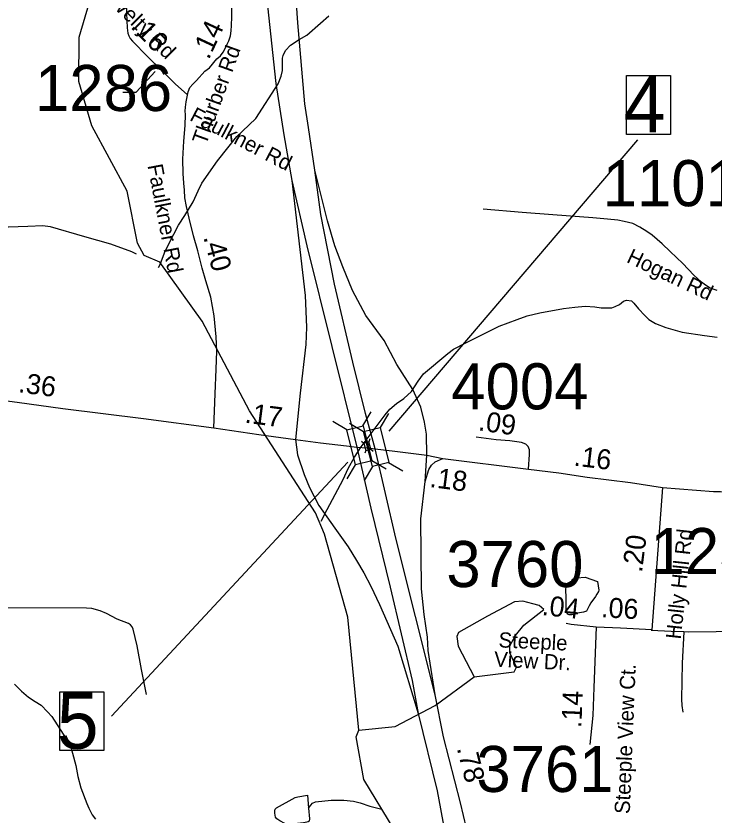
# Model space of a CAD drawing. Extents: x 1662474 to 1856135, y 779280 to 917889.
# Drawn here: x 1753399 to 1757761, y 789413 to 794409 of the extents above; entities that cross this region are included whole.
import ezdxf

# ---------------------------------------------------------------- set-up
doc = ezdxf.new("R2010")
doc.units = 0
for name, color, linetype in [('Cogo Default Point CELL', 7, 'Continuous'), ('Exist Hydrographic Misc Water Feature', 7, 'Continuous'), ('Exist Hydrographic Pond Under 1500 Sq Ft', 7, 'Continuous'), ('Exist Road Non-System Type 51', 7, 'Continuous'), ('Exist Road Non-System Type 51 Label', 7, 'Continuous'), ('Exist Road Primary Interstate Divided Center Attributed', 7, 'Continuous'), ('Exist Road Primary Interstate Ramp 1 Lane Attributed', 7, 'Continuous'), ('Exist Road Primary Interstate Structure Standard Bridge CELL', 7, 'Continuous'), ('Exist Road Primary NC Attributed', 7, 'Continuous'), ('Exist Road Primary US Mileage Hundredths English Label', 7, 'Continuous'), ('Exist Road Secondary Mileage Tenths English Label', 7, 'Continuous'), ('Exist Road Secondary Type 51 Attributed', 7, 'Continuous'), ('Exist Road Secondary Type 51 Label', 7, 'Continuous'), ('Prop DGN Element Guardrail', 7, 'Continuous'), ('Prop Guardrail', 7, 'Continuous'), ('Scratch_Level_2', 7, 'Continuous')]:
    doc.layers.add(name, color=color, linetype=linetype)

msp = doc.modelspace()

# ---------------------------------------------------------------- linework, layer by layer
at = {"layer": 'Exist Hydrographic Misc Water Feature'}
for points in [[(1755541.9, 789944.1), (1755473, 790651.2), (1755327, 791169.4), (1755270, 791301.9), (1754858.9, 791940.4), (1754563, 792501.2), (1754298.9, 792870.9), (1754199.9, 792912.3), (1754158.9, 792988.6), (1754094.9, 793314.8), (1753873, 793723.1), (1753792, 794000.4), (1753793.9, 794276.1), (1753913.8, 794680.7)], [(1754289.7, 792836.5), (1754299.7, 792854.4), (1754326.4, 792928.2), (1754356.9, 792987.9), (1754415.8, 793101.5), (1754454.3, 793161.2), (1754507, 793246.9), (1754537.6, 793316.5), (1754560.1, 793364.4), (1754659.2, 793503.6), (1754780.4, 793654.7), (1754814.8, 793688.4), (1754897.4, 793767.7), (1755037.1, 793984.7), (1755055.8, 794032.5), (1755064, 794068.4), (1755064.2, 794094.5), (1755064.4, 794126.5), (1755064.6, 794144.5), (1755068.7, 794162.5), (1755083, 794194.3), (1755115.2, 794226), (1755169.6, 794261.6), (1755215.9, 794289.3), (1755302.4, 794364.5), (1755354.7, 794410.2)], [(1753037.4, 793096.8), (1753105.5, 793100.2), (1753179.5, 793099.6), (1753285.3, 793090.8), (1753351.6, 793090.2), (1753473.6, 793095.2), (1753567.5, 793098.4), (1753613.6, 793092.1), (1753827.1, 793030.3), (1753990.7, 792985), (1754120.5, 792935.9), (1754150.2, 792921.6)], [(1755306.9, 791249.7), (1755343.6, 791323.5), (1755443.1, 791510.7), (1755475.7, 791580.4), (1755514.2, 791650.1), (1755556.9, 791715.8), (1755706.4, 791914.6), (1755734.7, 791950.4), (1755777.1, 791986), (1755823.3, 792017.7), (1755871.7, 792061.3), (1755912.3, 792125), (1755946.5, 792172.7), (1756097.6, 792299.5), (1756133.9, 792325.2), (1756210.2, 792364.6), (1756268.6, 792394.1), (1756419.1, 792468.9), (1756531.5, 792512), (1756593.6, 792533.5), (1756672, 792552.9), (1756820.2, 792579.6), (1756892.4, 792589), (1756956.4, 792594.6), (1757016.3, 792590.1), (1757056.4, 792583.8), (1757088.2, 792583.5), (1757122.3, 792585.2), (1757144.4, 792593), (1757170.5, 792604.8), (1757182.6, 792616.7), (1757194.6, 792626.6), (1757214.7, 792632.4), (1757244.7, 792628.2), (1757260.7, 792614.1), (1757290.2, 792577.8), (1757327.9, 792537.5), (1757353.8, 792511.3), (1757395.6, 792486.9), (1757459.4, 792462.4), (1757561.1, 792431.6), (1757700.9, 792412.4), (1757780.9, 792401.7)], [(1755541.9, 789944.1), (1755767.9, 789965.8), (1756018.9, 790098.4), (1756261.9, 790277.3)], [(1753390.1, 790231.2), (1753433.8, 790186.8), (1753477.5, 790150.5), (1753519.3, 790124.1), (1753557, 790099.8), (1753596.6, 790057.5), (1753622.4, 790029.2), (1753713.3, 789890.5), (1753737.1, 789854.3), (1753774, 789723.9), (1753785.5, 789653.8), (1753804.9, 789583.7), (1753842, 789485.3), (1753853.7, 789457.2), (1753875.5, 789415), (1753895.4, 789386.8)], [(1756047, 788512.6), (1756090, 788597), (1756042.9, 789011.6), (1755993.9, 789130.7), (1755761.9, 789322.5), (1755572.9, 789634.9), (1755524.9, 789901.7), (1755541.9, 789944.1)], [(1755228.2, 789455.9), (1755242.3, 789475.8), (1755252.4, 789487.7), (1755270.6, 789495.6), (1755368.7, 789506.8), (1755448.6, 789506.1), (1755508.5, 789499.6), (1755550.5, 789489.3), (1755609.4, 789468.5), (1755684.6, 789450.2)]]:
    msp.add_lwpolyline(points, dxfattribs=at)
at = {"layer": 'Exist Hydrographic Pond Under 1500 Sq Ft'}
for points in [[(1756837.2, 790775), (1756835.8, 790819.1), (1756838.1, 790845.1), (1756842.2, 790857), (1756850.2, 790865), (1756858.2, 790868.9), (1756864.3, 790872.9), (1756870.3, 790874.8), (1756875.8, 790887.1), (1756904.5, 790896.7), (1756955.6, 790899.9), (1757032.3, 790874.3), (1757041.9, 790820), (1757038.7, 790810.5), (1757028, 790794.7), (1757021.4, 790779.5), (1756991.1, 790740.8), (1756981, 790720.8), (1756968.4, 790695.5), (1756964.8, 790688), (1756944.7, 790682.2), (1756908.6, 790674.5), (1756898.6, 790670.5), (1756888.5, 790666.6), (1756872.5, 790664.8), (1756856.5, 790664.9), (1756846.5, 790668.9), (1756842.6, 790675), (1756838.7, 790685), (1756836.8, 790701), (1756837.2, 790749.1), (1756837.2, 790775)], [(1756261.9, 790277.3), (1756512, 790308.3), (1756527.6, 790337.9), (1756486, 790427.3), (1756486, 790472), (1756521.2, 790535.9), (1756572.3, 790599.7), (1756696.9, 790698.7), (1756668.1, 790724.3), (1756629.8, 790733.8), (1756565.9, 790749.8), (1756514.8, 790746.6), (1756345.5, 790657.2), (1756163.9, 790555), (1756153.8, 790529.5), (1756163, 790469.7), (1756261.9, 790277.3)], [(1755228.2, 789455.9), (1755233.7, 789389.9), (1755231.5, 789373.9), (1755225.3, 789369.9), (1755217.3, 789368), (1755195.4, 789364.1), (1755101.3, 789354.9), (1755079.3, 789361.1), (1755047.5, 789377.4), (1755029.5, 789389.5), (1755021.7, 789399.6), (1755016, 789425.7), (1755016, 789439.6), (1755018, 789449.6), (1755026.2, 789457.5), (1755144.7, 789522.6), (1755160.7, 789526.5), (1755220.8, 789538), (1755228.2, 789455.9)]]:
    msp.add_lwpolyline(points, dxfattribs=at)
at = {"layer": 'Exist Road Non-System Type 51'}
for points in [[(1754213.9, 790166), (1754182.9, 790323.2), (1754156.6, 790471), (1754131.2, 790575.8), (1754124.6, 790589.9), (1754114.6, 790601.7), (1754101.9, 790610.9), (1754032, 790637.2), (1753965.4, 790672.4), (1753924.4, 790690.4), (1753873.5, 790703.9), (1753839.1, 790706.4), (1753337.8, 790709.6), (1752886.6, 790730.4), (1752679.2, 790727.9)], [(1757571.5, 790557.9), (1757493.1, 790559.9), (1757369.1, 790568)], [(1757571.5, 790557.9), (1757562.9, 790362), (1757557, 790136.9), (1757560, 790098.4), (1757567.1, 790055.8)], [(1758378.9, 790564.6), (1758191.9, 790561.7), (1758049.6, 790562.4), (1757945.4, 790559.9), (1757603.6, 790557), (1757571.5, 790557.9)]]:
    msp.add_lwpolyline(points, dxfattribs=at)
at = {"layer": 'Exist Road Primary Interstate Divided Center Attributed'}
for points in [[(1755749.2, 799169.7), (1755666.6, 798975.3), (1755391.4, 798202.9), (1755278.7, 797846.2), (1755224.3, 797609.2), (1755176.6, 797405.3), (1755106.4, 797096.6), (1755039.5, 796682), (1755020.5, 796512.5), (1754996, 796381.1), (1754972.7, 796137.4), (1754956.3, 795862.3), (1754934.7, 795530.7), (1754942.8, 794890.2), (1754956.3, 794660.6), (1754970.9, 794473), (1755023.7, 793986.5), (1755072.9, 793665.8), (1755123.9, 793379.7)], [(1755266, 793445.3), (1755227.8, 793711.3), (1755204.1, 793860.7), (1755160.8, 794366), (1755134.9, 794729.9), (1755127.6, 794859.2), (1755122.1, 795257.4), (1755131.2, 795516.1), (1755153.8, 796084), (1755207.8, 796624), (1755253.5, 796991.8), (1755292.5, 797243.7), (1755349.3, 797550.1), (1755432.6, 797912.1), (1755525.1, 798246.8), (1755591.4, 798471), (1755696.5, 798783.9), (1755803.8, 799040.2)], [(1755644.1, 791703), (1755584, 791924.8), (1755503.8, 792244.6), (1755389.9, 792732), (1755304.3, 793167.4), (1755266, 793445.3)], [(1755123.9, 793379.7), (1755216.9, 792972.5), (1755528.4, 791713.9)], [(1755528.4, 791713.9), (1755615.9, 791332.2), (1755737.1, 790837.9), (1755875.5, 790254.9), (1755912, 790049)], [(1756019.5, 790165.6), (1755773.5, 791144.9), (1755644.1, 791703)], [(1756603.7, 787706.4), (1756447.7, 788374.5), (1756307.4, 788935.7), (1756176.2, 789489.6), (1756070.5, 789901.4), (1756019.5, 790165.6)], [(1755912, 790049), (1756030.4, 789564.3), (1756077.8, 789316.5), (1756174.4, 788523.9), (1756262.7, 787726.8)]]:
    msp.add_lwpolyline(points, dxfattribs=at)
at = {"layer": 'Exist Road Primary Interstate Ramp 1 Lane Attributed'}
msp.add_line((1755955.7, 791498.4), (1755965.7, 791662.9), dxfattribs=at)
for points in [[(1755965.7, 791662.9), (1755963.9, 791794.1), (1755951.1, 791870.6), (1755928.4, 791964), (1755879.2, 792073.3), (1755779, 792230), (1755699.2, 792380.8), (1755584.9, 792537), (1755501.1, 792691.9), (1755441, 792841.3), (1755391.8, 792972.5), (1755346.2, 793129.2), (1755266, 793445.3)], [(1755123.9, 793379.7), (1755207.2, 792660.8), (1755214.4, 792463.3), (1755210.8, 792355.6), (1755174.9, 792050.5), (1755146.7, 791762.2)], [(1755146.7, 791762.2), (1755158.5, 791664.7), (1755199.5, 791541.7), (1755234.2, 791461.5), (1755292.5, 791348.1), (1755391.8, 791207.8), (1755474.7, 791089.8), (1755526.6, 791004.2), (1755572.2, 790926.7), (1755617.7, 790843.8), (1755670.5, 790730.4), (1755784.4, 790469.9), (1755912, 790049)], [(1755955.7, 791498.4), (1755979.4, 791572.7), (1755995.8, 791600.9), (1756019.5, 791621), (1756065.9, 791642.8)], [(1756019.5, 790165.6), (1755975.7, 790442.5), (1755970.3, 790526.3), (1755950.2, 790666.6), (1755934, 790828.5), (1755928.8, 791264.2), (1755955.7, 791498.4)]]:
    msp.add_lwpolyline(points, dxfattribs=at)
at = {"layer": 'Exist Road Primary Interstate Structure Standard Bridge CELL'}
for p, q in [((1755566.5, 791846.8), (1755619.3, 791935.1)), ((1755727, 791924.6), (1755674, 791836.5)), ((1755466.7, 791821.7), (1755378.4, 791874.5)), ((1755483.7, 791864.2), (1755571.8, 791811.1)), ((1755559.3, 791750.8), (1755573.8, 791738.8)), ((1755611, 791764.6), (1755604.4, 791747)), ((1755589.1, 791742.9), (1755601.3, 791697)), ((1755616.5, 791701.1), (1755631.1, 791689.1)), ((1755586.3, 791693), (1755579.7, 791675.4)), ((1755468.4, 791514.7), (1755521.2, 791603.1)), ((1755711.6, 791575.9), (1755623.3, 791628.7)), ((1755727.8, 791617.6), (1755815.9, 791564.5)), ((1755627.9, 791592.8), (1755574.8, 791504.7))]:
    msp.add_line(p, q, dxfattribs=at)
for points in [[(1755521.2, 791603.1), (1755466.2, 791821.6), (1755568.3, 791847.3), (1755623.3, 791628.7)], [(1755674, 791836.5), (1755728.3, 791617.7), (1755626.1, 791592.4), (1755571.8, 791811.1)], [(1755573.8, 791738.8), (1755586, 791692.9), (1755616.6, 791701.1), (1755604.4, 791747)]]:
    msp.add_lwpolyline(points, close=True, dxfattribs=at)
at = {"layer": 'Exist Road Primary NC Attributed'}
for points in [[(1752737.2, 792082.5), (1753136.2, 792029.7), (1753407.7, 791995), (1753692.9, 791955.9), (1754196.5, 791892), (1754636.5, 791833.2)], [(1754636.5, 791833.2), (1754916.2, 791792.2), (1755146.7, 791762.2)], [(1755146.7, 791762.2), (1755301.6, 791740.3), (1755463.7, 791721.2), (1755528.4, 791713.9)], [(1755528.4, 791713.9), (1755594, 791708.4), (1755644.1, 791703)], [(1755644.1, 791703), (1755766.2, 791688.4), (1755965.7, 791662.9)], [(1755965.7, 791662.9), (1756065.9, 791642.8), (1756601.3, 791575.1)], [(1757439.5, 791460.9), (1757757.8, 791436.4), (1757801.1, 791436.4), (1757869.5, 791434.5), (1758081.1, 791440.9), (1758146.6, 791451.3), (1758527.3, 791492.9), (1758839.2, 791529.3), (1759614, 791621.9), (1759974.9, 791664)], [(1756601.3, 791575.1), (1756791.9, 791552), (1756969.1, 791525), (1757238.7, 791492.3), (1757439.5, 791460.9)]]:
    msp.add_lwpolyline(points, dxfattribs=at)
at = {"layer": 'Exist Road Secondary Type 51 Attributed'}
msp.add_line((1757439.5, 791460.9), (1757372.6, 790570.4), dxfattribs=at)
for points in [[(1754103.7, 794596.5), (1754096.8, 794590.9), (1754088.6, 794576.6), (1754086.6, 794554.7), (1754090.2, 794426.6), (1754093.9, 794334.6), (1754097.8, 794302.7), (1754104, 794284.5), (1754111.9, 794268.6), (1754126.7, 794252.6), (1754221.2, 794156.1), (1754313.2, 794065.6), (1754395, 793985.5), (1754470.4, 793915.4)], [(1754474.4, 793934.1), (1754486.7, 793961.3), (1754504.4, 793983.3), (1754527.2, 794006.1), (1754580, 794063.3), (1754608.3, 794085), (1754655.1, 794140.7), (1754677.2, 794160.6), (1754693.8, 794183.9), (1754707.4, 794206.3), (1754719.4, 794232.3), (1754729.7, 794254.4), (1754739.1, 794284.7), (1754743.7, 794316.8), (1754746.1, 794350.6), (1754748.1, 794404.4), (1754750.7, 794596.3)], [(1754636.5, 791833.2), (1754644.7, 792046.4), (1754649.3, 792201.3), (1754653.8, 792313.8), (1754651.1, 792404), (1754637.4, 792534.3), (1754616.5, 792650.4), (1754586.4, 792753.4), (1754563.6, 792832.6), (1754536.3, 792940.6), (1754509, 793035.3), (1754481.6, 793146), (1754464.3, 793217.1), (1754454.3, 793271.8), (1754451.6, 793321), (1754448.8, 793363.8), (1754444.3, 793423.9), (1754441.6, 793514.6), (1754448.8, 793627.5), (1754456.1, 793725), (1754458.4, 793793.2), (1754457.1, 793813.6), (1754459.3, 793839.5), (1754462.6, 793873.2), (1754474.4, 793934.1)], [(1757781.2, 792692.2), (1757738, 792708.2), (1757708.9, 792725.3), (1757683, 792745.8), (1757634.4, 792787.9), (1757566.6, 792861.8), (1757487, 792937.5), (1757436.9, 792984.3), (1757375.5, 793037.9), (1757340.9, 793062.1), (1757298.5, 793089.4), (1757254.5, 793112.5), (1757199.2, 793125.1), (1757160.4, 793132.6), (1757094.9, 793139.2), (1757004.9, 793146.3), (1756754.7, 793165.2), (1756562.4, 793179.8), (1756317.8, 793200.9)], [(1756601.3, 791575.1), (1756607.6, 791667.3), (1756607.6, 791696.6), (1756598.8, 791717.8), (1756585.5, 791731.1), (1756557.3, 791741.9), (1756529.1, 791747), (1756485.4, 791752.2), (1756400.7, 791759.9), (1756274.8, 791775.3)], [(1757024.1, 790588.3), (1756868.4, 790605.2), (1756836.3, 790610.2)], [(1757024.1, 790588.3), (1757010.3, 790211), (1757003.1, 790035.3), (1756984.2, 789854.8)], [(1757372.6, 790570.4), (1757177, 790580.8), (1757024.1, 790588.3)]]:
    msp.add_lwpolyline(points, dxfattribs=at)
at = {"layer": 'Exist Road Secondary Type 51 Label'}
msp.add_lwpolyline([(1754067, 793933), (1754150.9, 793933), (1754270.1, 794061.1)], dxfattribs=at)
msp.add_lwpolyline([(1754067, 793933), (1754150.9, 793933), (1754270.1, 794061.1)], dxfattribs=at)
at = {"layer": 'Scratch_Level_2'}
for p, q in [((1755732.2, 791812.5), (1757284.2, 793635.4)), ((1755473.8, 791620.5), (1753995.9, 790032.3))]:
    msp.add_line(p, q, dxfattribs=at)
for points in [[(1757214.4, 794037.4), (1757490.1, 794037.4), (1757490.1, 793669.2), (1757214.4, 793669.2)], [(1753673, 790184.3), (1753948.7, 790184.3), (1753948.7, 789816.1), (1753673, 789816.1)]]:
    msp.add_lwpolyline(points, close=True, dxfattribs=at)

# ---------------------------------------------------------------- texts
at = {"layer": 'Cogo Default Point CELL'}
for s, p in [('1286', (1753518.2, 793815)), ('1101', (1757065.7, 793219.9)), ('4004', (1756119.5, 791949.6)), ('1230', (1757364.6, 790919.8)), ('3760', (1756088.5, 790838.6)), ('3761', (1756276.2, 789557.3))]:
    msp.add_text(s, height=288, dxfattribs=at).set_placement(p)
at = {"layer": 'Exist Road Non-System Type 51 Label'}
msp.add_text('Faulkner Rd', height=95, rotation=332.287, dxfattribs=at).set_placement((1754478.7, 793759.7))
at = {"layer": 'Exist Road Primary US Mileage Hundredths English Label'}
msp.add_text('.78', height=125, rotation=284.3936, dxfattribs=at).set_placement((1756153.1, 789831.1))
at = {"layer": 'Exist Road Secondary Mileage Tenths English Label'}
for s, rotation, p in [('.16', 314.4007, (1754110.8, 794339.2)), ('.40', 284.8594, (1754569.6, 793026.3)), ('.09', 351.9037, (1756283.9, 791819.2)), ('.20', 82.6169, (1757310.6, 790926.3)), ('.04', 353.8003, (1756682.1, 790664.4)), ('.06', 356.9376, (1757053.3, 790650.1)), ('.14', 87.6792, (1756931.9, 789955.7))]:
    msp.add_text(s, height=125, rotation=rotation, dxfattribs=at).set_placement(p)
at = {"layer": 'Exist Road Secondary Type 51 Label'}
for s, rotation, p in [('Welty Rd', 315.3369, (1753973.6, 794494.4)), ('Thurber Rd', 70.1891, (1754586.8, 793598.8)), ('Faulkner Rd', 280.8272, (1754220.8, 793474.6)), ('Hogan Rd', 334.6302, (1757208.7, 792872.4)), ('Holly Hill Rd', 83.8901, (1757553.5, 790509.1)), ('Steeple', 357.2174, (1756413.1, 790462)), (' View Dr.', 357.2174, (1756350.2, 790343)), ('Steeple View Ct.', 87.6791, (1757234.3, 789418.5))]:
    msp.add_text(s, height=95, rotation=rotation, dxfattribs=at).set_placement(p)
at = {"layer": 'Prop DGN Element Guardrail'}
msp.add_text('.14', height=125, rotation=65.0161, dxfattribs=at).set_placement((1754603.6, 794131.9))
at = {"layer": 'Prop Guardrail'}
for s, rotation, p in [('.36', 352.1777, (1753410.2, 792057.8)), ('.17', 352.5686, (1754825.2, 791867.1)), ('.16', 353.0741, (1756881.1, 791598.6)), ('.18', 352.7892, (1755980.4, 791464.7))]:
    msp.add_text(s, height=125, rotation=rotation, dxfattribs=at).set_placement(p)
at = {"layer": 'Scratch_Level_2'}
for s, p in [('4', (1757196.9, 793681)), ('5', (1753655.5, 789827.9))]:
    msp.add_text(s, height=350, dxfattribs=at).set_placement(p)

doc.saveas('drawing.dxf')
